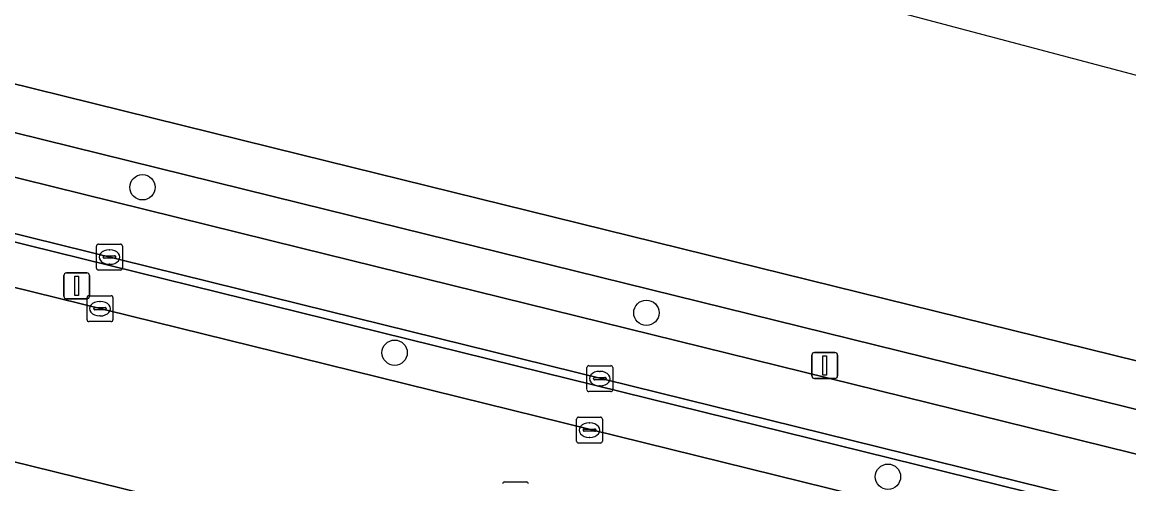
# Model space of a CAD drawing. Extents: x 161771 to 163125, y 382475 to 383179.
# Drawn here: x 161989.26 to 162032, y 383112.82 to 383130.65 of the extents above; entities that cross this region are included whole.
import ezdxf

# ---------------------------------------------------------------- set-up
doc = ezdxf.new("R2010")
doc.units = 0
for name, color, linetype in [('IMGEO_Berm_open', 7, 'Continuous'), ('IMGEO_Boom', 7, 'Continuous'), ('IMGEO_Fietspad_gesloten', 7, 'Continuous'), ('IMGEO_Groenvoorziening', 7, 'Continuous'), ('IMGEO_Haag', 7, 'Continuous'), ('IMGEO_Kolk', 7, 'Continuous'), ('IMGEO_Lichtmast', 7, 'Continuous'), ('IMGEO_Rijbaan_lokaal_gesloten', 7, 'Continuous'), ('IMGEO_Rioolput', 7, 'Continuous'), ('IMGEO_Voetpad_open', 7, 'Continuous'), ('IMGEO_Waterloop', 7, 'Continuous')]:
    doc.layers.add(name, color=color, linetype=linetype)

msp = doc.modelspace()

# ---------------------------------------------------------------- linework, layer by layer
at = {"layer": 'IMGEO_Berm_open'}
msp.add_lwpolyline([(161915.63, 383140.333), (161928.283, 383137.192), (161932.194, 383136.221), (161975.062, 383125.601), (161978.973, 383124.622), (162000, 383119.435), (162082.999, 383098.959), (162134.07, 383086.429), (162137.013, 383085.752), (162139.954, 383085.159), (162150.044, 383083.349), (162150.119, 383083.649), (162140.008, 383085.446), (162137.066, 383086.053), (162134.136, 383086.721), (162083.074, 383099.255), (162000, 383119.758), (161979.048, 383124.929), (161915.689, 383140.639)], dxfattribs=at)
at = {"layer": 'IMGEO_Boom'}
for centre in [(161993.907, 383124.272), (162013.367, 383119.427), (162003.646, 383117.888), (162022.697, 383113.099)]:
    msp.add_circle(centre, 0.489, dxfattribs=at)
at = {"layer": 'IMGEO_Fietspad_gesloten'}
for points in [[(162000, 383121.941), (161979.686, 383126.952), (161923.625, 383140.841), (161915.671, 383142.812)], [(161915.689, 383140.639), (161979.048, 383124.929), (162000, 383119.758), (162083.074, 383099.255), (162134.136, 383086.721), (162137.066, 383086.053), (162140.008, 383085.446), (162150.119, 383083.649), (162150.597, 383085.738), (162150.168, 383085.809), (162140.488, 383087.535), (162137.535, 383088.116), (162134.626, 383088.77), (162083.536, 383101.336), (162000, 383121.941)]]:
    msp.add_lwpolyline(points, dxfattribs=at)
at = {"layer": 'IMGEO_Groenvoorziening'}
for points in [[(162000, 383119.435), (161978.973, 383124.622), (161978.682, 383123.509), (161978.558, 383123.522), (161978.427, 383123.009), (162000, 383117.686), (162082.657, 383097.292), (162133.568, 383084.776), (162136.512, 383084.125), (162139.457, 383083.52), (162149.208, 383081.794)], [(162149.79, 383082.234), (162150.044, 383083.349), (162139.954, 383085.159), (162137.013, 383085.752), (162134.07, 383086.429), (162082.999, 383098.959), (162000, 383119.435)]]:
    msp.add_lwpolyline(points, dxfattribs=at)
at = {"layer": 'IMGEO_Haag'}
msp.add_lwpolyline([(162149.79, 383082.234), (162150.044, 383083.349), (162139.954, 383085.159), (162137.013, 383085.752), (162134.07, 383086.429), (162082.999, 383098.959), (162000, 383119.435), (161978.973, 383124.622), (161978.682, 383123.509), (161978.558, 383123.522), (161978.427, 383123.009), (162000, 383117.686), (162082.657, 383097.292), (162133.568, 383084.776), (162136.512, 383084.125), (162139.457, 383083.52), (162149.208, 383081.794)], dxfattribs=at)
at = {"layer": 'IMGEO_Kolk'}
for p, q in [((161992.131, 383121.153), (161992.131, 383122.005)), ((161992.206, 383122.079), (161993.058, 383122.079)), ((161993.132, 383122.005), (161993.132, 383121.153)), ((161992.39, 383121.573), (161992.39, 383121.585)), ((161992.828, 383121.536), (161992.43, 383121.536)), ((161992.433, 383121.622), (161992.831, 383121.622)), ((161992.619, 383121.859), (161992.644, 383121.859)), ((161992.874, 383121.585), (161992.874, 383121.573)), ((161992.642, 383121.299), (161992.617, 383121.299)), ((161993.058, 383121.079), (161992.206, 383121.079)), ((161991.765, 383119.16), (161991.765, 383120.012)), ((161991.84, 383120.086), (161992.692, 383120.086)), ((161992.253, 383119.866), (161992.278, 383119.866)), ((161992.766, 383120.012), (161992.766, 383119.16)), ((161992.024, 383119.58), (161992.024, 383119.592)), ((161992.462, 383119.543), (161992.064, 383119.543)), ((161992.067, 383119.629), (161992.465, 383119.629)), ((161992.508, 383119.592), (161992.508, 383119.58)), ((161992.692, 383119.086), (161991.84, 383119.086)), ((161992.276, 383119.306), (161992.251, 383119.306)), ((162011.069, 383116.46), (162011.069, 383117.312)), ((162011.144, 383117.386), (162011.996, 383117.386)), ((162012.07, 383117.312), (162012.07, 383116.46)), ((162011.328, 383116.88), (162011.328, 383116.892)), ((162011.766, 383116.843), (162011.368, 383116.843)), ((162011.371, 383116.929), (162011.769, 383116.929)), ((162011.557, 383117.166), (162011.582, 383117.166)), ((162011.812, 383116.892), (162011.812, 383116.88)), ((162011.58, 383116.606), (162011.555, 383116.606)), ((162011.996, 383116.386), (162011.144, 383116.386)), ((162010.67, 383114.472), (162010.67, 383115.324)), ((162010.745, 383115.398), (162011.597, 383115.398)), ((162011.158, 383115.178), (162011.183, 383115.178)), ((162011.671, 383115.324), (162011.671, 383114.472)), ((162010.929, 383114.892), (162010.929, 383114.904)), ((162011.367, 383114.855), (162010.969, 383114.855)), ((162010.972, 383114.941), (162011.37, 383114.941)), ((162011.413, 383114.904), (162011.413, 383114.892)), ((162011.597, 383114.398), (162010.745, 383114.398)), ((162011.181, 383114.618), (162011.156, 383114.618))]:
    msp.add_line(p, q, dxfattribs=at)
for points in [[(161992.131, 383121.153), (161992.131, 383122.005)], [(161992.206, 383122.079), (161993.058, 383122.079)], [(161993.132, 383122.005), (161993.132, 383121.153)], [(161993.058, 383121.079), (161992.206, 383121.079)], [(161991.765, 383119.16), (161991.765, 383120.012)], [(161991.84, 383120.086), (161992.692, 383120.086)], [(161992.766, 383120.012), (161992.766, 383119.16)], [(161992.692, 383119.086), (161991.84, 383119.086)], [(162011.069, 383116.46), (162011.069, 383117.312)], [(162011.144, 383117.386), (162011.996, 383117.386)], [(162012.07, 383117.312), (162012.07, 383116.46)], [(162011.996, 383116.386), (162011.144, 383116.386)], [(162010.67, 383114.472), (162010.67, 383115.324)], [(162010.745, 383115.398), (162011.597, 383115.398)], [(162011.671, 383115.324), (162011.671, 383114.472)], [(162011.597, 383114.398), (162010.745, 383114.398)]]:
    msp.add_lwpolyline(points, dxfattribs=at)
for centre, radius, start, end in [((161992.208, 383122.003), 0.0765, 91.552, 178.448), ((161992.208, 383122.003), 0.0765, 91.552, 178.448), ((161993.056, 383122.003), 0.0765, 1.552, 88.448), ((161993.056, 383122.003), 0.0765, 1.552, 88.448), ((161992.43, 383121.582), 0.0403, 85.8775, 175.7526), ((161992.427, 383121.572), 0.0366, 178.938, 274.7102), ((161992.831, 383121.579), 0.043, 264.8664, 352.4533), ((161992.835, 383121.584), 0.0386, 1.7309, 96.639), ((161992.208, 383121.155), 0.0765, 181.552, 268.448), ((161992.208, 383121.155), 0.0765, 181.552, 268.448), ((161993.056, 383121.155), 0.0765, 271.552, 358.448), ((161993.056, 383121.155), 0.0765, 271.552, 358.448), ((161991.842, 383120.01), 0.0765, 91.552, 178.448), ((161991.842, 383120.01), 0.0765, 91.552, 178.448), ((161992.69, 383120.01), 0.0765, 1.552, 88.448), ((161992.69, 383120.01), 0.0765, 1.552, 88.448), ((161992.064, 383119.589), 0.0403, 85.8775, 175.7526), ((161992.061, 383119.579), 0.0366, 178.938, 274.7102), ((161992.465, 383119.586), 0.043, 264.8664, 352.4533), ((161992.469, 383119.591), 0.0386, 1.7309, 96.639), ((161991.842, 383119.162), 0.0765, 181.552, 268.448), ((161991.842, 383119.162), 0.0765, 181.552, 268.448), ((161992.69, 383119.162), 0.0765, 271.552, 358.448), ((161992.69, 383119.162), 0.0765, 271.552, 358.448), ((162011.146, 383117.31), 0.0765, 91.552, 178.448), ((162011.146, 383117.31), 0.0765, 91.552, 178.448), ((162011.994, 383117.31), 0.0765, 1.552, 88.448), ((162011.994, 383117.31), 0.0765, 1.552, 88.448), ((162011.368, 383116.889), 0.0403, 85.8775, 175.7526), ((162011.365, 383116.879), 0.0366, 178.938, 274.7102), ((162011.769, 383116.886), 0.043, 264.8664, 352.4533), ((162011.773, 383116.891), 0.0386, 1.7309, 96.639), ((162011.146, 383116.462), 0.0765, 181.552, 268.448), ((162011.146, 383116.462), 0.0765, 181.552, 268.448), ((162011.994, 383116.462), 0.0765, 271.552, 358.448), ((162011.994, 383116.462), 0.0765, 271.552, 358.448), ((162010.747, 383115.322), 0.0765, 91.552, 178.448), ((162010.747, 383115.322), 0.0765, 91.552, 178.448), ((162011.595, 383115.322), 0.0765, 1.552, 88.448), ((162011.595, 383115.322), 0.0765, 1.552, 88.448), ((162010.969, 383114.901), 0.0403, 85.8775, 175.7526), ((162010.966, 383114.891), 0.0366, 178.938, 274.7102), ((162011.37, 383114.898), 0.043, 264.8664, 352.4533), ((162011.374, 383114.903), 0.0386, 1.7309, 96.639), ((162010.747, 383114.474), 0.0765, 181.552, 268.448), ((162010.747, 383114.474), 0.0765, 181.552, 268.448), ((162011.595, 383114.474), 0.0765, 271.552, 358.448), ((162011.595, 383114.474), 0.0765, 271.552, 358.448)]:
    msp.add_arc(centre, radius, start, end, dxfattribs=at)
for centre, major_axis, ratio, start_param, end_param in [((161992.618, 383121.579), (-0.387, 0.002), 0.722429, 4.712389, 7.853982), ((161992.643, 383121.579), (-0.39, 0.002), 0.717154, 1.570796, 4.712389), ((161992.252, 383119.586), (-0.387, 0.002), 0.722429, 4.712389, 7.853982), ((161992.277, 383119.586), (-0.39, 0.002), 0.717154, 1.570796, 4.712389), ((162011.556, 383116.886), (-0.387, 0.002), 0.722429, 4.712389, 7.853982), ((162011.581, 383116.886), (-0.39, 0.002), 0.717154, 1.570796, 4.712389), ((162011.157, 383114.898), (-0.387, 0.002), 0.722429, 4.712389, 7.853982), ((162011.182, 383114.898), (-0.39, 0.002), 0.717154, 1.570796, 4.712389)]:
    msp.add_ellipse(centre, major_axis=major_axis, ratio=ratio, start_param=start_param, end_param=end_param, dxfattribs=at)
at = {"layer": 'IMGEO_Lichtmast'}
for p, q in [((161990.87, 383120.065), (161990.87, 383120.865)), ((161990.87, 383120.865), (161990.87, 383120.065)), ((161990.97, 383120.965), (161991.76, 383120.965)), ((161991.76, 383120.965), (161990.97, 383120.965)), ((161991.86, 383120.865), (161991.86, 383120.065)), ((161991.86, 383120.065), (161991.86, 383120.865)), ((161991.76, 383119.965), (161990.97, 383119.965)), ((161990.97, 383119.965), (161991.76, 383119.965)), ((162019.759, 383116.993), (162019.759, 383117.793)), ((162019.759, 383117.793), (162019.759, 383116.993)), ((162019.859, 383117.893), (162020.649, 383117.893)), ((162020.649, 383117.893), (162019.859, 383117.893)), ((162020.749, 383117.793), (162020.749, 383116.993)), ((162020.749, 383116.993), (162020.749, 383117.793)), ((162020.649, 383116.893), (162019.859, 383116.893)), ((162019.859, 383116.893), (162020.649, 383116.893))]:
    msp.add_line(p, q, dxfattribs=at)
for points in [[(161991.29, 383120.84), (161991.44, 383120.84), (161991.44, 383120.09), (161991.29, 383120.09), (161991.29, 383120.84)], [(162020.179, 383117.768), (162020.329, 383117.768), (162020.329, 383117.018), (162020.179, 383117.018), (162020.179, 383117.768)]]:
    msp.add_lwpolyline(points, dxfattribs=at)
for centre, start, end in [((161990.97, 383120.865), 90, 180), ((161990.97, 383120.865), 90, 180), ((161991.76, 383120.865), 0, 90), ((161991.76, 383120.865), 360, 90), ((161990.97, 383120.065), 180, 270), ((161990.97, 383120.065), 180, 270), ((161991.76, 383120.065), 270, 0), ((161991.76, 383120.065), 270, 0), ((162019.859, 383117.793), 90, 180), ((162019.859, 383117.793), 90, 180), ((162020.649, 383117.793), 0, 90), ((162020.649, 383117.793), 360, 90), ((162019.859, 383116.993), 180, 270), ((162019.859, 383116.993), 180, 270), ((162020.649, 383116.993), 270, 0), ((162020.649, 383116.993), 270, 0)]:
    msp.add_arc(centre, 0.1, start, end, dxfattribs=at)
at = {"layer": 'IMGEO_Rijbaan_lokaal_gesloten'}
for points in [[(162000, 383117.686), (161978.427, 383123.009), (161974.777, 383123.907), (161931.625, 383134.527)], [(161937.858, 383126.382), (161955.16, 383122.046), (161985.282, 383114.577), (161996.64, 383111.782), (162000, 383110.944), (162001.891, 383110.47), (162077.419, 383091.911), (162118.411, 383081.757)], [(161996.64, 383111.782), (161985.282, 383114.577), (161955.16, 383122.046)], [(162153.184, 383081.094), (162149.208, 383081.794), (162139.457, 383083.52), (162136.512, 383084.125), (162133.568, 383084.776), (162082.657, 383097.292), (162000, 383117.686)]]:
    msp.add_lwpolyline(points, dxfattribs=at)
at = {"layer": 'IMGEO_Rioolput'}
msp.add_line((162007.887, 383112.898), (162008.739, 383112.898), dxfattribs=at)
msp.add_lwpolyline([(162007.887, 383112.898), (162008.739, 383112.898)], dxfattribs=at)
for centre, start, end in [((162007.889, 383112.822), 91.552, 178.448), ((162007.889, 383112.822), 91.552, 178.448), ((162008.737, 383112.822), 1.552, 88.448), ((162008.737, 383112.822), 1.552, 88.448)]:
    msp.add_arc(centre, 0.0765, start, end, dxfattribs=at)
at = {"layer": 'IMGEO_Voetpad_open'}
for points in [[(162084.42, 383104.723), (162000, 383125.537), (161980.607, 383130.319), (161930.08, 383142.847), (161929.778, 383142.93), (161929.705, 383142.618), (161924.243, 383143.961), (161917.815, 383149.026), (161916.477, 383147.228), (161916.341, 383147.314), (161914.492, 383147.706), (161914.191, 383147.925), (161906.393, 383149.733), (161877.454, 383156.444), (161873.619, 383157.344), (161862.538, 383159.933), (161862.13, 383161.327), (161860.165, 383156.876), (161865.311, 383156.282)], [(161915.671, 383142.812), (161923.625, 383140.841), (161924.036, 383142.458), (161980.138, 383128.56), (162000, 383123.662), (162083.965, 383102.956), (162150.353, 383086.602), (162150.168, 383085.809), (162150.597, 383085.738), (162159.849, 383084.089)]]:
    msp.add_lwpolyline(points, dxfattribs=at)
msp.add_lwpolyline([(162150.168, 383085.809), (162150.353, 383086.602), (162083.965, 383102.956), (162000, 383123.662), (161980.138, 383128.56), (161924.036, 383142.458), (161923.625, 383140.841), (161979.686, 383126.952), (162000, 383121.941), (162083.536, 383101.336), (162134.626, 383088.77), (162137.535, 383088.116), (162140.488, 383087.535)], close=True, dxfattribs=at)
at = {"layer": 'IMGEO_Waterloop'}
msp.add_lwpolyline([(162047.886, 383124.46), (162049.306, 383123.43), (162047.619, 383121.219), (162040.518, 383126.413), (162002.94, 383136.377), (161932.831, 383154.966), (161932.831, 383154.966), (161930.08, 383142.847), (161980.607, 383130.319), (162000, 383125.537), (162084.42, 383104.723), (162159.522, 383086.226), (162160.015, 383088.308), (162160.209, 383089.128), (162160.247, 383089.352), (162160.311, 383089.769), (162160.599, 383089.696), (162163.573, 383089.046), (162164.628, 383088.815), (162167.283, 383088.235)], dxfattribs=at)

doc.saveas('drawing.dxf')
